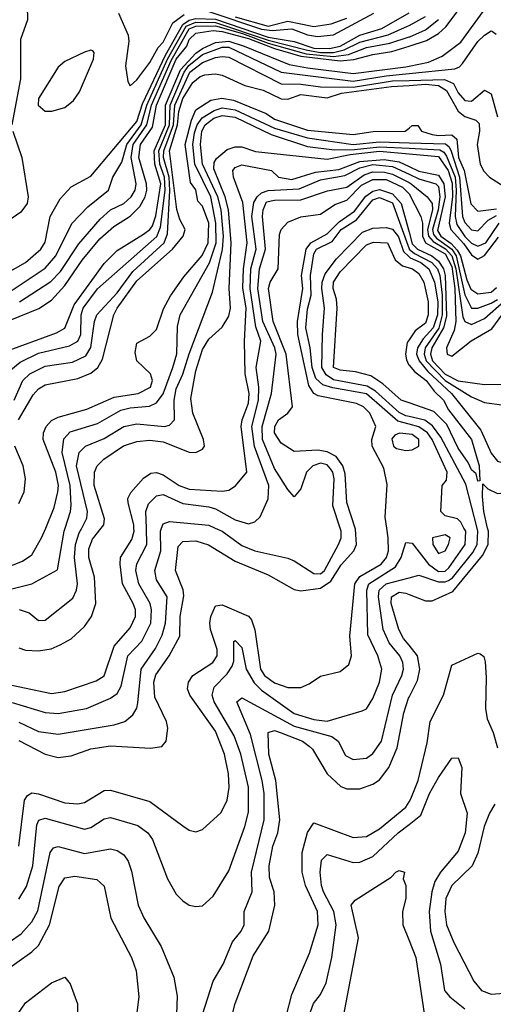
# Model space of a CAD drawing. Header units: inches. Extents: x 990535 to 1117859, y 769386 to 892122.
# Tile 574 of 656: x 1088813 to 1090257, y 808547 to 811550. Entities that reach past the tile are written whole.
import ezdxf

# ---------------------------------------------------------------- set-up
doc = ezdxf.new("R2010")
doc.units = ezdxf.units.IN
doc.header["$MEASUREMENT"] = 0
for name, color, linetype in [('B0880', 7, 'Continuous'), ('B0881', 7, 'Continuous'), ('B0890', 7, 'Continuous'), ('B0891', 7, 'Continuous')]:
    doc.layers.add(name, color=color, linetype=linetype)

msp = doc.modelspace()

# ---------------------------------------------------------------- linework, layer by layer
at = {"layer": 'B0880', "color": 5}
for points, elevation in [([(1088730, 809863.6), (1088821.4, 809898.6), (1088850, 809917.9), (1088879.5, 809970), (1088892, 810000)], 2980), ([(1088730, 809800.5), (1088850, 809830.1), (1088927.9, 809872.1), (1088948, 809990), (1088951.3, 810000)], 2960), ([(1088770, 809525.3), (1088910, 809495.2), (1088950, 809501.4), (1089046.2, 809533.8), (1089070.6, 809549.4), (1089100.6, 809639.4), (1089150, 809695.2), (1089166.3, 809730), (1089166.1, 809750), (1089159, 809770), (1089126.7, 809830), (1089118.7, 809890), (1089120.5, 809910), (1089155.1, 809964.9), (1089161.4, 809990), (1089161.1, 810000)], 2880), ([(1088790, 809467.7), (1088890, 809437.6), (1088930, 809434.2), (1089016, 809450), (1089090, 809480.8), (1089110, 809495.1), (1089122.6, 809517.4), (1089142.7, 809610), (1089184.9, 809655.1), (1089212.5, 809710), (1089215.1, 809750), (1089211, 809770), (1089176, 809830), (1089166.5, 809870), (1089169.6, 809890.4), (1089200.9, 809950), (1089199.3, 810000)], 2860), ([(1088810, 809634.6), (1088830, 809627), (1088870, 809625.1), (1088908.3, 809631.7), (1088936.6, 809643.4), (1088970, 809662.3), (1089010, 809699.6), (1089031.9, 809730), (1089044.6, 809770), (1089040.5, 809850), (1089023.1, 809910), (1089023.2, 809936.8), (1089034.3, 809965.7), (1089061.2, 810000)], 2920), ([(1088810, 809408.1), (1088870, 809379.4), (1088930, 809371.4), (1089100.5, 809399.5), (1089133.6, 809410), (1089158, 809430), (1089169.6, 809450.4), (1089172.9, 809467.1), (1089183.2, 809570), (1089227.3, 809632.7), (1089247.2, 809672.8), (1089257.3, 809710), (1089262.9, 809790), (1089230, 809841.9), (1089224.6, 809870), (1089242.9, 809930), (1089241.9, 809990), (1089245.5, 810000)], 2840), ([(1088810, 809351.8), (1088890, 809310.1), (1088930, 809300.3), (1088970, 809305.7), (1089030, 809326.6), (1089090, 809335.9), (1089211.2, 809328.8), (1089245.9, 809334.1), (1089259.1, 809350), (1089264.7, 809390), (1089260.4, 809410), (1089224.6, 809484.6), (1089221.3, 809530), (1089228.1, 809551.9), (1089268.4, 809610), (1089301.4, 809670), (1089302.6, 809730), (1089313.2, 809793.2), (1089311.6, 809811.6), (1089288, 809870), (1089296.3, 809943.7), (1089310, 809958.6), (1089350, 809960.8), (1089388.9, 809948.9), (1089470, 809898.6), (1089570, 809857.2), (1089650, 809812.5), (1089670, 809808.7), (1089730, 809816.6), (1089761.8, 809838.2), (1089792.7, 809887.3), (1089831.3, 809930), (1089839.9, 809950), (1089836.7, 809996.7), (1089835.6, 810000)], 2820), ([(1088810.2, 809029.8), (1088827.2, 809170), (1088836.1, 809183.9), (1088850, 809192.5), (1088870, 809189.5), (1088950, 809161.5), (1088990, 809159), (1089010, 809162.7), (1089070, 809199.7), (1089090, 809200.3), (1089210, 809166.3), (1089310, 809091.3), (1089330, 809078.4), (1089350, 809073.7), (1089370, 809080.2), (1089427.2, 809132.8), (1089445.3, 809170), (1089451.2, 809208.8), (1089449.6, 809250.4), (1089437.7, 809310), (1089410, 809380.9), (1089331.3, 809490), (1089324.6, 809510), (1089327.2, 809530), (1089340.9, 809550), (1089401.6, 809590), (1089415.2, 809610), (1089415.1, 809630), (1089394.7, 809690), (1089392.7, 809710), (1089395.9, 809730), (1089410, 809762.7), (1089430, 809766.2), (1089510, 809731.1), (1089520, 809720), (1089529.8, 809689.8), (1089547.1, 809570), (1089559.3, 809550), (1089590, 809527.9), (1089630, 809513.2), (1089670, 809514.1), (1089695.2, 809524.8), (1089730, 809547.9), (1089790, 809562.3), (1089816.7, 809583.3), (1089824.4, 809610), (1089819.5, 809670), (1089834.9, 809830), (1089850, 809852.3), (1089915.3, 809890), (1089930.8, 809910), (1089936.9, 809930), (1089936.5, 809970), (1089932, 810000)], 2780), ([(1088811.1, 809751.1), (1088841.6, 809741.6), (1088870, 809717.6), (1088890, 809719.2), (1088974.4, 809785.6), (1088985.9, 809810), (1088989, 809830), (1088979.7, 809910), (1088983.2, 809950), (1088994.6, 809985.4), (1089002.2, 810000)], 2940), ([(1089409.2, 810000), (1089430, 809990.6), (1089490, 809946.5), (1089530, 809930.4), (1089630, 809907.7), (1089650, 809899.6), (1089710, 809861), (1089730, 809860.2), (1089742.3, 809870), (1089785, 809950), (1089792.6, 809970), (1089792.9, 809990), (1089789.6, 810000)], 2840), ([(1088810, 808868.1), (1088833.3, 808906.7), (1088853.3, 808970), (1088864.8, 809095.2), (1088871.4, 809108.6), (1088890, 809114.9), (1089010, 809081.3), (1089030, 809086.5), (1089070, 809113.4), (1089090, 809117.4), (1089173.2, 809093.2), (1089203, 809070), (1089217.9, 809050), (1089263.5, 808930), (1089290, 808883.6), (1089310, 808862.8), (1089330, 808850.2), (1089350, 808845.4), (1089370, 808848.1), (1089402.8, 808877.2), (1089450, 808954.4), (1089498.9, 809090), (1089510, 809133), (1089510.7, 809210), (1089487.3, 809310), (1089466.5, 809366.5), (1089406.1, 809470), (1089400.1, 809490), (1089405.5, 809514.5), (1089444.9, 809555.1), (1089460.9, 809579.1), (1089465.6, 809594.4), (1089466.2, 809653.8), (1089470, 809656.8), (1089490, 809635.2), (1089503.6, 809570), (1089528, 809528), (1089550, 809505.5), (1089650, 809434.6), (1089710, 809416.4), (1089750, 809410.9), (1089857.1, 809442.9), (1089870, 809448.6), (1089890, 809480.2), (1089909.6, 809530), (1089916.8, 809570), (1089904.4, 809610), (1089874.2, 809674.2), (1089871.4, 809810), (1089877.3, 809830), (1089958.4, 809881.6), (1089975.8, 809910), (1089990, 809955.5), (1090000, 809954.6)], 2760), ([(1089370, 808516.4), (1089402.4, 808617.6), (1089433.2, 808670), (1089461.7, 808738.3), (1089488.1, 808770), (1089497.3, 808790), (1089497.3, 808830), (1089521.4, 808890), (1089519.8, 808950), (1089558.4, 809110), (1089558.3, 809190), (1089552.2, 809230), (1089516.5, 809370), (1089474.5, 809470), (1089490, 809482.6), (1089650, 809395.8), (1089764.2, 809364.2), (1089783.4, 809350), (1089806.6, 809306.6), (1089830, 809293.9), (1089870, 809298.5), (1089890, 809312.3), (1089916, 809350), (1089950, 809490), (1089977.8, 809550), (1089982.7, 809570), (1089981, 809590), (1089971.5, 809610), (1089939.3, 809650), (1089921.4, 809690), (1089906.7, 809790), (1089908.4, 809810), (1089930.5, 809829.5), (1090000, 809848.3)], 2740), ([(1090000, 809642.3), (1089983.3, 809663.3), (1089969, 809690), (1089945.6, 809770), (1089946.4, 809790), (1089970, 809804), (1089990, 809801.1), (1090000, 809797.2)], 2720), ([(1089445.2, 808454.8), (1089470.2, 808549.8), (1089524.4, 808695.6), (1089572.8, 808770), (1089591.2, 808850), (1089588.7, 808890), (1089574.6, 808934.6), (1089573.5, 808970), (1089585, 809030), (1089600, 809070), (1089606.1, 809110), (1089593.6, 809230), (1089572.8, 809310), (1089570, 809376.1), (1089590, 809382.1), (1089610, 809375.8), (1089675, 809350), (1089695.2, 809335.2), (1089705.3, 809325.3), (1089750, 809250), (1089791.9, 809211.9), (1089810, 809205), (1089850, 809204.9), (1089890, 809218.7), (1089910, 809232), (1089938.1, 809270), (1089963.7, 809330), (1089983.6, 809436.4), (1089998.7, 809481.3), (1090000, 809483.8)], 2720), ([(1089625.5, 808510), (1089642.7, 808577.3), (1089696.1, 808703.9), (1089722.4, 808790), (1089720.6, 808830), (1089684.1, 808910), (1089673.9, 808950), (1089674.2, 809010), (1089690, 809071), (1089710, 809100.9), (1089830, 809056.5), (1089870, 809059.5), (1089910, 809082.2), (1089990, 809148.7), (1090000, 809165.2)], 2680), ([(1089694, 808510), (1089708.5, 808550), (1089730, 808577.1), (1089747.3, 808612.7), (1089764.5, 808690), (1089777.5, 808790), (1089770.4, 808830), (1089738.8, 808890), (1089733.1, 808910), (1089729.1, 808950.9), (1089732.8, 808987.2), (1089750, 809004.6), (1089830, 808979.9), (1089850, 808980.6), (1089890, 808998.4), (1089966.5, 809070), (1090000, 809096.2)], 2660), ([(1088781.9, 808738.1), (1088817.6, 808762.4), (1088850, 808798.8), (1088867.8, 808832.2), (1088905.9, 809010), (1088915.4, 809024.6), (1088930, 809028.7), (1089010, 809007.6), (1089090, 809021.2), (1089110, 809016.8), (1089130, 809003.2), (1089143.7, 808983.7), (1089153.6, 808953.6), (1089173.9, 808850), (1089191.6, 808811.6), (1089243.7, 808723.7), (1089282.3, 808630), (1089292.7, 808572.7), (1089290.3, 808490)], 2740), ([(1088550, 808546.2), (1088630, 808553.4), (1088667.8, 808572.2), (1088711.7, 808610), (1088850, 808707.6), (1088870, 808727.2), (1088903.4, 808790), (1088932.8, 808907.2), (1088950, 808932.7), (1088981.3, 808938.7), (1089048.4, 808928.4), (1089070, 808907.9), (1089091, 808810), (1089153.3, 808690), (1089167.6, 808650), (1089175.7, 808570), (1089165.4, 808490)], 2720), ([(1089800.5, 808510), (1089845.4, 808750), (1089823.8, 808850), (1089835.2, 808864.8), (1089945.2, 808934.8), (1089959.3, 808950), (1089970, 808955.3), (1089986, 808950), (1089981.6, 808930), (1089990.2, 808910.2), (1089990.6, 808870.6), (1089980.3, 808830), (1089980.9, 808790), (1090000, 808742)], 2640), ([(1088730, 808406.2), (1088830, 808551.5), (1088910, 808612.9), (1088950, 808630.2), (1088966.3, 808610), (1088989.3, 808549.3), (1088990.4, 808450)], 2680)]:
    msp.add_lwpolyline(points, dxfattribs=dict(at, elevation=elevation))
at = {"layer": 'B0881', "color": 5}
for points, elevation in [([(1088760.9, 811710), (1088830.2, 811590), (1088836.8, 811570), (1088836.8, 811550), (1088815, 811490), (1088814.8, 811370), (1088788.8, 811230)], 3180), ([(1089390, 811575.2), (1089550, 811521.7), (1089582.8, 811517.2), (1089642.2, 811522.2), (1089690, 811503.7), (1089720.6, 811499.4), (1089770, 811504.4), (1089892.3, 811570)], 3220), ([(1088770, 810775.1), (1088830, 810809.4), (1088876.9, 810850), (1088890, 810871.7), (1088905.7, 810950), (1088936.5, 811003.5), (1088970, 811040.1), (1089030, 811072.7), (1089170, 811239.5), (1089186.8, 811293.2), (1089257.6, 811442.4), (1089310, 811535.4), (1089330, 811548.7), (1089350, 811553.6), (1089410, 811552.2), (1089570, 811496.9), (1089650, 811483.5), (1089710, 811463.9), (1089757.9, 811462.1), (1089790.4, 811469.6), (1089850, 811503.4), (1089916.7, 811523.3), (1090000, 811571.3)], 3180), ([(1088790, 810725), (1088890, 810792.1), (1088923.3, 810830), (1088971.6, 810928.4), (1089020.7, 810979.3), (1089083.2, 811030), (1089097.1, 811070), (1089124.3, 811115.7), (1089139.7, 811170), (1089183, 811230), (1089200.3, 811290), (1089263.4, 811430), (1089320.3, 811530), (1089350, 811542.5), (1089410, 811542), (1089570, 811487.9), (1089690, 811457), (1089730, 811450.5), (1089769.9, 811450.1), (1089802.1, 811457.9), (1089850, 811482.2), (1089936, 811504), (1089995.7, 811530), (1090000, 811532.4)], 3160), ([(1089113.6, 811570), (1089143.3, 811503.3), (1089145.1, 811485.1), (1089135.4, 811410), (1089142.1, 811362.1), (1089150, 811348.7), (1089170, 811366.9), (1089210, 811419.7), (1089234.9, 811465.1), (1089250, 811481.6), (1089279.5, 811540.5), (1089313.8, 811566.2)], 3220), ([(1089470, 811559.3), (1089570, 811530.6), (1089630, 811545.9), (1089710, 811529.6), (1089762.6, 811537.4), (1089810, 811554.4)], 3240), ([(1088750, 810621), (1088870.7, 810669.3), (1088910, 810695.1), (1088950, 810740.1), (1089003.2, 810816.9), (1089057.6, 810882.4), (1089099.9, 810919.9), (1089150, 810951.4), (1089179.5, 810980.5), (1089195.3, 811010), (1089200, 811030), (1089199.1, 811050), (1089176.2, 811130), (1089180.9, 811170), (1089217.8, 811222.2), (1089229.5, 811290), (1089289.8, 811430), (1089322, 811470), (1089330, 811489.8), (1089350, 811509.4), (1089403.1, 811516.9), (1089430, 811514.3), (1089510, 811493.2), (1089590, 811462.3), (1089670, 811439.3), (1089790, 811425.2), (1089831.4, 811428.6), (1089890, 811444), (1089947.2, 811452.8), (1090000, 811469.6)], 3120), ([(1088812.2, 810690), (1088908.1, 810751.9), (1088937.3, 810782.7), (1088993.6, 810866.4), (1089057.7, 810942.3), (1089089.9, 810970), (1089130, 810990.1), (1089152.5, 811010), (1089164.9, 811030), (1089167.9, 811050), (1089152.3, 811130), (1089158.9, 811170), (1089200.9, 811230), (1089214.6, 811290), (1089274.2, 811425.8), (1089330, 811522.3), (1089350, 811530.8), (1089410, 811531.5), (1089492.3, 811507.7), (1089570, 811479), (1089686.5, 811446.5), (1089770, 811438.5), (1089815.7, 811444.3), (1089870, 811465), (1089941.3, 811478.7), (1090000, 811497.5)], 3140), ([(1088770, 810538.2), (1088925.2, 810594.8), (1088950.8, 810609.2), (1088979, 810681), (1089070, 810806.9), (1089110, 810846.7), (1089190, 810895.7), (1089210, 810910.3), (1089218, 810922), (1089228.2, 810951.8), (1089242.7, 811050), (1089225.1, 811110), (1089222.5, 811150), (1089257.2, 811230), (1089257.4, 811290), (1089303, 811397), (1089350, 811448.4), (1089370, 811462.8), (1089410, 811480.4), (1089450, 811485.1), (1089497.3, 811470), (1089634, 811414), (1089690, 811403), (1089830, 811386.4), (1089990, 811406.8), (1090000, 811408.8)], 3080), ([(1088750, 810453.6), (1088813.8, 810506.2), (1088870, 810532.9), (1088964.2, 810555.8), (1088990, 810570), (1088999.6, 810590), (1089000.3, 810650), (1089006.3, 810670), (1089050, 810729.7), (1089231.3, 810888.7), (1089242.2, 810917.8), (1089256.5, 811030), (1089254.5, 811070), (1089240.5, 811110), (1089237.3, 811150), (1089270, 811230), (1089271.5, 811290), (1089314.1, 811390), (1089329, 811411), (1089370, 811444.5), (1089430, 811466.9), (1089450, 811466.1), (1089610.2, 811390.2), (1089830, 811362.4), (1089930, 811379.2), (1090000, 811386.5)], 3060), ([(1088796.2, 810390), (1088822.5, 810450), (1088843.5, 810470), (1088890, 810493.9), (1088973.7, 810506.2), (1089014.8, 810525.2), (1089030, 810550.2), (1089041.2, 810630), (1089048.1, 810650), (1089110, 810717.1), (1089157.3, 810782.7), (1089253.2, 810870), (1089263.3, 810896.7), (1089270.8, 811029.2), (1089268.3, 811070), (1089251.3, 811130), (1089252.1, 811150), (1089281.3, 811230), (1089285.7, 811290), (1089331.2, 811390), (1089370, 811419.6), (1089410, 811434.8), (1089430, 811438.5), (1089450, 811436.1), (1089610, 811354.5), (1089670, 811353.3), (1089730, 811345.8), (1089830, 811344.8), (1089950, 811363.4), (1090000, 811364.8)], 3040), ([(1088809.5, 810330), (1088854.3, 810405.7), (1088870, 810424.2), (1088890, 810436.2), (1088990, 810456.3), (1089030, 810472.7), (1089050.8, 810489.2), (1089064.9, 810515.1), (1089099.6, 810650), (1089110.3, 810670), (1089170, 810754), (1089278.9, 810850), (1089311.5, 810890), (1089317.8, 810910), (1089300.8, 810940.8), (1089291.8, 810971.8), (1089269.1, 811150), (1089293.5, 811230), (1089297.7, 811270), (1089310.2, 811310), (1089341.1, 811358.9), (1089363, 811377), (1089377.5, 811382.5), (1089410, 811384.9), (1089430, 811380.7), (1089498.9, 811350), (1089555.2, 811335.2), (1089610, 811309), (1089630, 811307.5), (1089670, 811322.2), (1089750, 811311.5), (1089793.7, 811326.3), (1089946.7, 811346.7), (1090000, 811350)], 3020), ([(1088892, 810000), (1088917.9, 810062.1), (1088929.1, 810110), (1088930.7, 810130), (1088923.2, 810170), (1088884.4, 810270), (1088885.1, 810290), (1088893.5, 810310), (1088910, 810328.3), (1088930, 810337.6), (1089018, 810362), (1089101.1, 810398.9), (1089173.8, 810410), (1089212, 810430), (1089218, 810450), (1089211.5, 810470), (1089169.6, 810510), (1089164.6, 810535.4), (1089170, 810564), (1089210, 810585.3), (1089230, 810605.7), (1089251.5, 810668.5), (1089272.4, 810707.6), (1089313.7, 810766.3), (1089368.9, 810831.1), (1089387.6, 810870), (1089390, 810930), (1089370, 810982), (1089356.3, 810996.3), (1089350, 811031.3), (1089333.5, 811053.5), (1089317.1, 811170), (1089336.3, 811243.7), (1089350, 811275.2), (1089395.4, 811304.6), (1089429.2, 811310.8), (1089464.8, 811304.8), (1089564, 811264), (1089590, 811247.2), (1089690, 811213.3), (1089830, 811200.2), (1089891, 811209), (1089988, 811210), (1090000, 811219.5)], 2980), ([(1088951.3, 810000), (1088967.5, 810050), (1088969.7, 810070), (1088966.2, 810130), (1088942.7, 810230), (1088947.6, 810272.4), (1088966.9, 810293.1), (1089050, 810319.2), (1089120.7, 810359.3), (1089150, 810367), (1089208.4, 810371.6), (1089230, 810381.3), (1089250, 810409.6), (1089280.2, 810490), (1089291.6, 810531.6), (1089294.2, 810614.2), (1089302.6, 810650), (1089391.5, 810808.5), (1089411.4, 810870), (1089411.1, 810930), (1089395.4, 811010), (1089347.3, 811110), (1089340.8, 811170), (1089345.5, 811205.5), (1089353.8, 811230), (1089369, 811251), (1089406.2, 811273.8), (1089430, 811281.6), (1089470, 811275.4), (1089590, 811219.9), (1089690, 811189.9), (1089829.3, 811169.3), (1089910, 811177.9), (1090000, 811174.9)], 2960), ([(1089002.2, 810000), (1089017.8, 810030), (1089019.6, 810050), (1088985.8, 810190), (1088994.4, 810230), (1089013.4, 810250), (1089070, 810273), (1089130.8, 810309.2), (1089170, 810317.3), (1089254, 810310), (1089270, 810313.5), (1089284.4, 810330), (1089283.4, 810390), (1089290, 810424.6), (1089310.7, 810469.3), (1089329.2, 810530.8), (1089400.3, 810719.7), (1089430.7, 810849.3), (1089434.3, 810890), (1089427.3, 810970), (1089417, 811010), (1089370.1, 811110), (1089364, 811170), (1089367.9, 811210), (1089378.2, 811230), (1089404.9, 811250), (1089430, 811258.4), (1089470, 811252.7), (1089579.8, 811199.8), (1089690, 811164), (1089773, 811153), (1089834.1, 811154.1), (1089910, 811162.3), (1090000, 811158.1)], 2940), ([(1088791.7, 811210), (1088819.1, 811130), (1088838.3, 811010), (1088836, 810990), (1088816.3, 810963.7), (1088709.7, 810890.3)], 3180), ([(1089061.2, 810000), (1089069, 810010), (1089071.6, 810028.4), (1089040.1, 810130), (1089040.5, 810170), (1089048.9, 810190), (1089069.2, 810210), (1089129.6, 810250.4), (1089170, 810264), (1089210, 810267.5), (1089250, 810262.9), (1089330, 810231.7), (1089349.9, 810230.1), (1089370, 810240.1), (1089376.3, 810250), (1089373, 810270), (1089340.4, 810350), (1089334.8, 810394.8), (1089350, 810479.7), (1089370, 810544.6), (1089390, 810576), (1089430, 810612.7), (1089450, 810645.8), (1089455.2, 810670), (1089451, 810730), (1089458, 810870), (1089449.8, 810970), (1089438.9, 811010), (1089404.5, 811095.5), (1089405.4, 811114.6), (1089412.7, 811127.3), (1089445.3, 811154.7), (1089470, 811162.7), (1089490, 811162.8), (1089531.9, 811148.1), (1089750, 811124.7), (1089820.8, 811139.2), (1089910, 811149.5), (1090000, 811141.5)], 2920), ([(1089161.1, 810000), (1089160.8, 810010), (1089143.5, 810076.5), (1089143, 810090), (1089152.1, 810107.9), (1089190, 810151.9), (1089212.5, 810167.5), (1089230, 810168.8), (1089250, 810162.1), (1089299.4, 810130), (1089330, 810118.5), (1089430, 810112.6), (1089450, 810115.8), (1089471.2, 810128.8), (1089505.7, 810170), (1089488.1, 810310), (1089490.8, 810330), (1089510, 810380.9), (1089512.9, 810410), (1089500.5, 810470), (1089498.5, 810570), (1089503.6, 810670), (1089492.9, 810732.9), (1089494.8, 810790), (1089505.9, 810870), (1089493.2, 810993.2), (1089464.3, 811070), (1089463.1, 811090), (1089470, 811099.6), (1089490, 811107.4), (1089580.5, 811090), (1089602.3, 811070), (1089642.7, 811062.7), (1089714.5, 811085.5), (1089786.2, 811093.8), (1089850, 811117.3), (1089923.8, 811123.7), (1089970, 811116.7), (1090000, 811102.5)], 2880), ([(1089199.3, 810000), (1089197.6, 810050), (1089205.9, 810074.1), (1089230, 810098.4), (1089250, 810101.8), (1089310, 810074.4), (1089390, 810065), (1089410, 810058.6), (1089470, 810025.4), (1089510, 810013), (1089530, 810019), (1089546.2, 810033.8), (1089570.8, 810089.2), (1089572.5, 810130), (1089529, 810249), (1089520.9, 810310), (1089540.8, 810390), (1089541.5, 810430), (1089533.7, 810490), (1089548.3, 810570), (1089533.1, 810613.1), (1089515.9, 810730), (1089517.8, 810790), (1089533.4, 810850), (1089521.1, 810950), (1089527.2, 810992.8), (1089536.7, 811010), (1089550, 811022), (1089570, 811029.5), (1089665.3, 811034.7), (1089730, 811061.6), (1089804.6, 811075.4), (1089850, 811098.7), (1089890, 811108.3), (1089950, 811102.8), (1090000, 811079.2)], 2860), ([(1089789.6, 810000), (1089767.2, 810067.2), (1089771.5, 810150), (1089767.8, 810170), (1089760.7, 810180.7), (1089750, 810192.7), (1089730, 810197.6), (1089706.9, 810190), (1089687.7, 810170), (1089670, 810119.8), (1089650, 810094.8), (1089630, 810117.5), (1089590, 810181.8), (1089553.2, 810270), (1089551.9, 810310), (1089580.2, 810410), (1089595.3, 810530), (1089590.7, 810550), (1089553.9, 810630), (1089538.8, 810730), (1089543.7, 810790), (1089562.7, 810850), (1089553.3, 810950), (1089555.4, 810970), (1089565.6, 810994.4), (1089590, 810999.6), (1089670, 811000.7), (1089751.6, 811028.4), (1089810, 811039), (1089862.8, 811077.2), (1089890, 811086), (1089925.1, 811085.1), (1089950, 811078.8), (1090000, 811053.3)], 2840), ([(1089835.6, 810000), (1089810, 810077.6), (1089805.1, 810165.1), (1089797.7, 810190), (1089777.7, 810217.7), (1089750, 810232.8), (1089722.1, 810237.9), (1089650, 810233.7), (1089610, 810258.7), (1089589.7, 810290), (1089590.7, 810310), (1089602.3, 810330), (1089630.8, 810350), (1089644.7, 810370), (1089625.5, 810530), (1089585.8, 810630), (1089571.9, 810730), (1089577, 810750), (1089600.5, 810790), (1089604.7, 810895.3), (1089609.8, 810910.2), (1089630, 810932.4), (1089670, 810948.6), (1089730, 810957.5), (1089773.2, 810986.8), (1089810, 810999.8), (1089854.5, 811045.5), (1089890, 811063.2), (1089930, 811063.1), (1089979.7, 811039.7), (1089999.7, 811019.7), (1090000, 811019.1)], 2820), ([(1089932, 810000), (1089927, 810033), (1089932.8, 810132.8), (1089922.8, 810182.8), (1089887.4, 810250), (1089886.3, 810270), (1089898.7, 810310), (1089880.1, 810350), (1089860.9, 810370), (1089839.7, 810379.7), (1089723.3, 810403.3), (1089710, 810410), (1089694.8, 810434.8), (1089660.6, 810590), (1089660, 810630), (1089676, 810730), (1089672.5, 810770), (1089686, 810850), (1089700.5, 810870), (1089750, 810897.5), (1089786.6, 810933.4), (1089833.9, 810966.1), (1089868.2, 811011.8), (1089890, 811027), (1089910, 811031.9), (1089950, 811019.3), (1089976.1, 810990), (1090000, 810902.7)], 2780), ([(1090000, 810316.5), (1089965.9, 810325.9), (1089870, 810409), (1089767.2, 810427.2), (1089736.8, 810436.8), (1089716, 810456), (1089704.6, 810490), (1089698.4, 810550), (1089684.8, 810610), (1089690, 810667.2), (1089701.2, 810710), (1089699.8, 810770), (1089710, 810836.6), (1089717.9, 810850), (1089765.7, 810874.3), (1089793.3, 810910), (1089839.8, 810940.2), (1089890, 811000.8), (1089910, 811008.3), (1089950, 810991.7), (1090000, 810851.9)], 2760), ([(1090000, 810340.1), (1089990, 810342.5), (1089970, 810352.7), (1089897.7, 810417.7), (1089872.3, 810432.3), (1089770, 810452.4), (1089747, 810467), (1089734.5, 810490), (1089735.9, 810590), (1089742.6, 810670), (1089733.6, 810730), (1089734.9, 810750), (1089744.4, 810775.6), (1089779.2, 810820.8), (1089858.1, 810901.9), (1089890, 810914.9), (1089930, 810916.2), (1089950, 810911.5), (1089967.7, 810887.7), (1089982.9, 810842.9), (1090000, 810827)], 2740), ([(1090000, 810381.6), (1089975.7, 810390), (1089920.1, 810440.1), (1089883.8, 810463.8), (1089836.7, 810476.7), (1089790, 810481.3), (1089769.6, 810490), (1089780.4, 810670), (1089778.3, 810698.3), (1089768.6, 810730), (1089769.6, 810750), (1089790, 810780.8), (1089870, 810864.1), (1089891.6, 810871.6), (1089934.7, 810870), (1089958, 810818), (1089980, 810800), (1090000, 810793.6)], 2720), ([(1090000, 810573.4), (1089994.5, 810565.5), (1089989.6, 810530), (1089992.5, 810512.5), (1089998.4, 810498.4), (1090000, 810496.6)], 2720), ([(1090000, 810286), (1089971, 810289), (1089956.8, 810283.2), (1089947.7, 810272.3), (1089953, 810250), (1089962, 810242), (1089990, 810235.9), (1090000, 810237.4)], 2780), ([(1088810, 810074.4), (1088826.4, 810110), (1088830.8, 810150), (1088823.6, 810190), (1088797.5, 810250)], 3020), ([(1089245.5, 810000), (1089250, 810012.6), (1089270, 810019.9), (1089390, 810008.7), (1089409.2, 810000)], 2840)]:
    msp.add_lwpolyline(points, dxfattribs=dict(at, elevation=elevation))
at = {"layer": 'B0881', "color": 5, "elevation": 3220}
msp.add_lwpolyline([(1089030, 811457.8), (1089010.8, 811450.8), (1088950, 811423.2), (1088930, 811405.4), (1088870, 811310), (1088869.2, 811289.2), (1088890, 811271.6), (1088910.9, 811270.9), (1088950, 811282.6), (1088976.5, 811303.5), (1088994.8, 811330), (1089038.2, 811430), (1089039.7, 811450), (1089035.5, 811455.5)], close=True, dxfattribs=at)
at = {"layer": 'B0890', "color": 5}
for points, elevation in [([(1090000, 809954.6), (1090010, 809953.8), (1090059, 809890), (1090090, 809867.5), (1090110, 809868.5), (1090121, 809879), (1090171.5, 809950), (1090172.7, 809990), (1090167.4, 810000)], 2760), ([(1090000, 809848.3), (1090030, 809856.5), (1090090, 809836.1), (1090110, 809835.4), (1090120, 809840), (1090132.3, 809847.7), (1090194.5, 809925.5), (1090207.4, 809950), (1090210.1, 809990), (1090207.6, 810000)], 2740), ([(1090000, 809797.2), (1090050, 809777.6), (1090070, 809777.7), (1090133.8, 809806.2), (1090223.9, 809916.1), (1090240.9, 809950), (1090241.8, 809990), (1090239.6, 810000)], 2720), ([(1090000, 809483.8), (1090025.3, 809534.7), (1090032.8, 809570), (1090025.7, 809610), (1090000, 809642.3)], 2720), ([(1090000, 809165.2), (1090005.6, 809174.4), (1090027.9, 809230), (1090054.8, 809345.2), (1090064.6, 809410), (1090105.5, 809490), (1090130, 809582), (1090210, 809618.7), (1090216.5, 809616.5), (1090227.8, 809607.8), (1090231.8, 809591.8), (1090235.6, 809544.4), (1090233.2, 809450), (1090238.3, 809418.3), (1090256.2, 809376.2), (1090269.3, 809329.3)], 2680), ([(1090000, 809096.2), (1090035.8, 809124.2), (1090062.8, 809190), (1090090, 809239.1), (1090130, 809298.4), (1090150, 809299.5), (1090160.5, 809270), (1090157, 809190), (1090177.1, 809130), (1090170.6, 809070), (1090150, 809014), (1090095.4, 808950), (1090078.5, 808921.5), (1090069.2, 808890), (1090061.3, 808830), (1090065, 808770), (1090095.7, 808670), (1090107.9, 808590), (1090123.9, 808570), (1090170, 808533.7)], 2660), ([(1090261.8, 809158.2), (1090244.8, 809130), (1090229, 809090), (1090210, 809008.7), (1090192.5, 808970), (1090130.1, 808910), (1090112.2, 808870), (1090109.3, 808830), (1090114.1, 808790), (1090136.3, 808736.3), (1090197.5, 808617.5), (1090220.6, 808590), (1090250, 808578.3), (1090290, 808581.6)], 2680), ([(1090000, 808742), (1090020.6, 808690), (1090047.6, 808512.4)], 2640)]:
    msp.add_lwpolyline(points, dxfattribs=dict(at, elevation=elevation))
at = {"layer": 'B0890', "color": 5, "elevation": 2780}
msp.add_lwpolyline([(1090110, 809979.4), (1090071, 809970), (1090072.8, 809950), (1090090, 809922.6), (1090110, 809930.2), (1090120.4, 809950), (1090125.4, 809970)], close=True, dxfattribs=at)
at = {"layer": 'B0891', "color": 5}
for points, elevation in [([(1090000, 811469.6), (1090053.5, 811486.5), (1090090, 811507.7), (1090111.8, 811528.2), (1090180.4, 811619.6)], 3120), ([(1090000, 811408.8), (1090059.3, 811420.7), (1090101.1, 811438.9), (1090158.1, 811481.9), (1090234, 811586)], 3080), ([(1090000, 811532.4), (1090050, 811560.4)], 3160), ([(1090000, 811497.5), (1090001.9, 811498.1), (1090050, 811519.5), (1090090, 811551.3)], 3140), ([(1090000, 811386.5), (1090139.2, 811400.8), (1090153.4, 811406.6), (1090163.3, 811416.7), (1090210, 811483.8), (1090230, 811502.6), (1090250, 811516.3), (1090254.6, 811514.6), (1090266, 811506)], 3060), ([(1090000, 811364.8), (1090107.9, 811367.9), (1090135.3, 811355.3), (1090150, 811326.7), (1090170, 811304.3), (1090190, 811301.7), (1090230, 811335.2), (1090250, 811323.8), (1090270, 811254)], 3040), ([(1090000, 811350), (1090050, 811353.2), (1090090.1, 811350), (1090114.6, 811334.6), (1090150, 811271), (1090170, 811255.2), (1090203.9, 811243.9), (1090213.8, 811233.8), (1090214.9, 811210), (1090207.3, 811170), (1090217.3, 811110), (1090228.1, 811088.1), (1090245.2, 811070), (1090290, 811041.2)], 3020), ([(1090000, 811219.5), (1090010, 811227.3), (1090027.1, 811227.1), (1090037.6, 811210), (1090070, 811200.6), (1090090, 811196.8), (1090130, 811199.2), (1090146.1, 811186.1), (1090150.5, 811130), (1090168.3, 811090), (1090188.2, 810988.2), (1090210, 810966.5), (1090266.2, 810973.8)], 2980), ([(1090000, 811174.9), (1090111.2, 811171.2), (1090122.8, 811162.8), (1090128.8, 811148.8), (1090154.1, 811070), (1090162.9, 810950), (1090170, 810931.5), (1090190.2, 810909.8), (1090210, 810906.1), (1090241.4, 810938.6), (1090267.1, 810952.9)], 2960), ([(1090000, 811158.1), (1090093.7, 811153.7), (1090106.3, 811146.3), (1090114.3, 811134.3), (1090140.2, 811070), (1090143.8, 811030), (1090140.2, 810950), (1090145.4, 810925.4), (1090170, 810889.2), (1090190, 810868.8), (1090210, 810859.4), (1090233.7, 810870), (1090275, 810930)], 2940), ([(1090000, 811141.5), (1090090, 811133.5), (1090119.4, 811090), (1090131.4, 811051.4), (1090132.3, 811010), (1090122.2, 810930), (1090126.9, 810910), (1090166.6, 810866.6), (1090190, 810833.1), (1090210, 810820), (1090230, 810831.5), (1090272.8, 810887.2)], 2920), ([(1090000, 811102.5), (1090030, 811088.4), (1090090, 811076), (1090106.5, 811050), (1090110.3, 811010.3), (1090087, 810907), (1090096.5, 810890), (1090128.1, 810868.1), (1090147, 810847), (1090156.9, 810830), (1090176.5, 810756.5), (1090188.5, 810728.5), (1090210, 810714.7), (1090250, 810719.6), (1090266.5, 810733.5)], 2880), ([(1090000, 811079.2), (1090030, 811065), (1090081.4, 811050), (1090090, 811041.9), (1090094.3, 811010), (1090088.3, 810970), (1090071, 810910), (1090074.9, 810894.9), (1090083.6, 810883.6), (1090130, 810850.2), (1090143.5, 810830), (1090170, 810711.1), (1090190.3, 810670.3), (1090210, 810670), (1090250, 810686), (1090270, 810697.1)], 2860), ([(1090000, 811053.3), (1090006.6, 811050), (1090054.8, 811010), (1090070, 810990.1), (1090071.2, 810970), (1090056.4, 810910), (1090058.9, 810890), (1090073.6, 810873.6), (1090111.3, 810851.3), (1090130.8, 810830), (1090142.9, 810790), (1090164.3, 810644.3), (1090170.2, 810630.2), (1090190, 810620.8), (1090230, 810638.9), (1090290, 810691.4)], 2840), ([(1090000, 811019.1), (1090036, 810950), (1090040.9, 810930), (1090041.1, 810890), (1090050.2, 810870.2), (1090110, 810836.3), (1090130, 810797.5), (1090139.4, 810730), (1090142.3, 810630), (1090137.5, 810602.5), (1090114.1, 810550), (1090116.6, 810530), (1090130, 810524.4), (1090189, 810571), (1090252.8, 810607.2), (1090311.8, 810688.2)], 2820), ([(1090000, 810902.7), (1090010, 810866.2), (1090025.3, 810850), (1090069.6, 810829.6), (1090090, 810813.6), (1090104.6, 810790), (1090109.9, 810770.1), (1090113.9, 810646.1), (1090105.2, 810610), (1090069.2, 810550), (1090065.5, 810530), (1090071.7, 810510), (1090110, 810469.6), (1090150, 810449.2), (1090230, 810438.1), (1090290, 810438.3), (1090330, 810422.8), (1090362.7, 810390), (1090390.1, 810330.1), (1090433.7, 810290), (1090441.6, 810210), (1090482.1, 810110), (1090514, 810000)], 2780), ([(1090000, 810851.9), (1090000.7, 810850), (1090016.7, 810836.7), (1090069.1, 810810), (1090086.3, 810790), (1090093.7, 810770), (1090101.1, 810710), (1090101.2, 810650), (1090090.6, 810609.4), (1090049.1, 810550), (1090045.6, 810530), (1090052.4, 810510), (1090110, 810450), (1090190, 810399.9), (1090230, 810382.5), (1090290, 810374.6)], 2760), ([(1090000, 810827), (1090003.6, 810823.6), (1090036, 810810), (1090060.2, 810790), (1090078.1, 810750), (1090087.3, 810690), (1090086.6, 810650), (1090073.7, 810610), (1090042.9, 810577.1), (1090025.9, 810550), (1090023.1, 810530), (1090030.8, 810510), (1090057.6, 810477.6), (1090129, 810410), (1090218.7, 810298.7), (1090250, 810228.7), (1090270, 810203.6), (1090290, 810197.5), (1090330, 810197.8), (1090342.6, 810182.6), (1090353.1, 810150), (1090384.7, 810090), (1090396.5, 810050), (1090402.5, 810000)], 2740), ([(1090000, 810793.6), (1090011, 810790), (1090030, 810775.8), (1090045.1, 810750), (1090058, 810690), (1090058.7, 810650), (1090050, 810624.3), (1090019, 810601), (1090000, 810573.4)], 2720), ([(1090000, 810496.6), (1090017.1, 810477.1), (1090051.9, 810450), (1090077, 810417), (1090104.8, 810390), (1090120.2, 810360.2), (1090190, 810270), (1090214, 810190), (1090215.8, 810144.2), (1090210, 810143.1), (1090205.1, 810165.1), (1090190, 810177.9), (1090180.1, 810200.1), (1090150, 810243.2), (1090115.3, 810315.3), (1090075.5, 810355.5), (1090000, 810381.6)], 2720), ([(1090207.6, 810000), (1090173.4, 810133.4), (1090097.2, 810277.2), (1090071.8, 810311.8), (1090048.5, 810328.5), (1090000, 810340.1)], 2740), ([(1090167.4, 810000), (1090158, 810018), (1090147.6, 810027.6), (1090110, 810037.4), (1090097.4, 810050), (1090100.9, 810130), (1090114.4, 810145.6), (1090115.9, 810170), (1090070.9, 810270), (1090056, 810290), (1090030, 810308.3), (1090000, 810316.5)], 2760), ([(1090000, 810237.4), (1090010, 810238.9), (1090029.5, 810250), (1090029.9, 810270), (1090010, 810285), (1090000, 810286)], 2780), ([(1090239.6, 810000), (1090228.5, 810050), (1090223.5, 810096.5), (1090225.4, 810134.6), (1090239.8, 810119.8), (1090270, 810105.3), (1090310, 810109.5), (1090330, 810093.7), (1090348.9, 810050), (1090353.4, 810000)], 2720)]:
    msp.add_lwpolyline(points, dxfattribs=dict(at, elevation=elevation))

doc.saveas('drawing.dxf')
